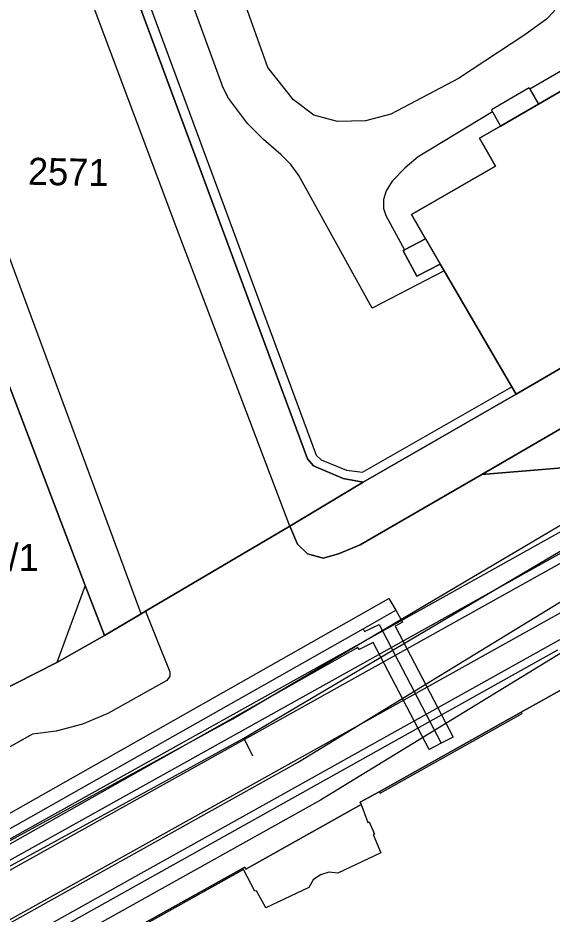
# Model space of a CAD drawing. Extents: x -263423 to -261326, y -1240067 to -1237864.
# Drawn here: x -262489.8 to -262450.4, y -1239890.1 to -1239823.8 of the extents above; entities that cross this region are included whole.
import ezdxf

# ---------------------------------------------------------------- set-up
doc = ezdxf.new("R2010")
doc.units = 0
for name, color, linetype in [('body_kn', 7, 'Continuous'), ('kladpar_druhypozemkov', 7, 'Continuous'), ('kladpar_hranice', 7, 'Continuous'), ('kladpar_parcelnecisla', 7, 'Continuous'), ('kladpar_plochy', 7, 'Continuous'), ('linie', 7, 'Continuous'), ('tarchy_linie', 7, 'Continuous'), ('zappar_hrandruhpozemk', 7, 'Continuous')]:
    doc.layers.add(name, color=color, linetype=linetype)

msp = doc.modelspace()

# ---------------------------------------------------------------- linework, layer by layer
at = {"layer": 'body_kn'}
for p, q in [((-262450.76, -1239823.91), (-262450.76, -1239823.91)), ((-262452.38, -1239825.09), (-262452.38, -1239825.09)), ((-262471.37, -1239827.5), (-262471.37, -1239827.5)), ((-262457.27, -1239828.3), (-262457.27, -1239828.3)), ((-262474.65, -1239828.99), (-262474.65, -1239828.99)), ((-262452.06, -1239828.99), (-262452.06, -1239828.99)), ((-262452, -1239829.09), (-262452, -1239829.09)), ((-262474.26, -1239829.76), (-262474.26, -1239829.76)), ((-262469.47, -1239829.89), (-262469.47, -1239829.89)), ((-262451.36, -1239830.2), (-262451.36, -1239830.2)), ((-262467.97, -1239831.03), (-262467.97, -1239831.03)), ((-262462.28, -1239830.94), (-262462.28, -1239830.94)), ((-262462.28, -1239830.94), (-262462.28, -1239830.94)), ((-262454.84, -1239830.63), (-262454.84, -1239830.63)), ((-262454.76, -1239830.77), (-262454.76, -1239830.77)), ((-262454.76, -1239830.77), (-262454.76, -1239830.77)), ((-262472.85, -1239831.63), (-262472.85, -1239831.63)), ((-262466.21, -1239831.49), (-262466.21, -1239831.49)), ((-262464.15, -1239831.44), (-262464.15, -1239831.44)), ((-262454.16, -1239831.82), (-262454.16, -1239831.82)), ((-262471.68, -1239832.81), (-262471.68, -1239832.81)), ((-262455.71, -1239832.72), (-262455.71, -1239832.72)), ((-262470.39, -1239833.92), (-262470.39, -1239833.92)), ((-262460.26, -1239834.1), (-262460.26, -1239834.1)), ((-262469.66, -1239834.66), (-262469.66, -1239834.66)), ((-262461.22, -1239834.91), (-262461.22, -1239834.91)), ((-262454.53, -1239834.79), (-262454.53, -1239834.79)), ((-262469.07, -1239835.49), (-262469.07, -1239835.49)), ((-262462.18, -1239835.91), (-262462.18, -1239835.91)), ((-262462.61, -1239836.61), (-262462.61, -1239836.61)), ((-262462.81, -1239837.25), (-262462.81, -1239837.25)), ((-262462.82, -1239837.91), (-262462.82, -1239837.91)), ((-262462.64, -1239838.43), (-262462.64, -1239838.43)), ((-262460.75, -1239838.35), (-262460.75, -1239838.35)), ((-262477.86, -1239839.99), (-262477.86, -1239839.99)), ((-262477.86, -1239839.99), (-262477.86, -1239839.99)), ((-262459.72, -1239840.15), (-262459.72, -1239840.15)), ((-262459.72, -1239840.15), (-262459.72, -1239840.15)), ((-262461.35, -1239841.04), (-262461.35, -1239841.04)), ((-262461.25, -1239840.98), (-262461.25, -1239840.98)), ((-262458.62, -1239842.03), (-262458.62, -1239842.03)), ((-262460.36, -1239842.93), (-262460.36, -1239842.93)), ((-262458.33, -1239842.52), (-262458.33, -1239842.52)), ((-262458.33, -1239842.52), (-262458.33, -1239842.52)), ((-262463.65, -1239845.29), (-262463.65, -1239845.29)), ((-262453.33, -1239851.09), (-262453.33, -1239851.09)), ((-262453.01, -1239851.65), (-262453.01, -1239851.65)), ((-262467.78, -1239856.15), (-262467.78, -1239856.15)), ((-262468.42, -1239856.42), (-262468.42, -1239856.42)), ((-262468.42, -1239856.42), (-262468.42, -1239856.42)), ((-262467.98, -1239856.94), (-262467.98, -1239856.94)), ((-262467.41, -1239856.51), (-262467.41, -1239856.51)), ((-262465.54, -1239857.26), (-262465.54, -1239857.26)), ((-262464.36, -1239857.42), (-262464.36, -1239857.42)), ((-262455.56, -1239857.58), (-262455.56, -1239857.58)), ((-262455.56, -1239857.58), (-262455.56, -1239857.58)), ((-262465.79, -1239857.87), (-262465.79, -1239857.87)), ((-262464.32, -1239858.15), (-262464.32, -1239858.15)), ((-262469.73, -1239861.4), (-262469.73, -1239861.4)), ((-262469.73, -1239861.4), (-262469.73, -1239861.4)), ((-262469.17, -1239862.74), (-262469.17, -1239862.74)), ((-262464.54, -1239862.78), (-262464.54, -1239862.78)), ((-262464.54, -1239862.78), (-262464.54, -1239862.78)), ((-262468.42, -1239863.45), (-262468.42, -1239863.45)), ((-262466.14, -1239863.46), (-262466.14, -1239863.46)), ((-262467.28, -1239863.77), (-262467.28, -1239863.77)), ((-262484.86, -1239865.79), (-262484.86, -1239865.79)), ((-262484.86, -1239865.79), (-262484.86, -1239865.79)), ((-262462.41, -1239866.75), (-262462.41, -1239866.75)), ((-262480.72, -1239867.88), (-262480.72, -1239867.88)), ((-262480.72, -1239867.88), (-262480.72, -1239867.88)), ((-262480.39, -1239867.69), (-262480.39, -1239867.69)), ((-262480.39, -1239867.69), (-262480.39, -1239867.69)), ((-262461.91, -1239867.62), (-262461.91, -1239867.62)), ((-262463.14, -1239868.66), (-262463.14, -1239868.66)), ((-262461.94, -1239868.79), (-262461.94, -1239868.79)), ((-262461.41, -1239868.49), (-262461.41, -1239868.49)), ((-262483.43, -1239869.49), (-262483.43, -1239869.49)), ((-262479.66, -1239869.53), (-262479.66, -1239869.53)), ((-262464.32, -1239869), (-262464.32, -1239869)), ((-262464.32, -1239869), (-262464.32, -1239869)), ((-262464.21, -1239869.2), (-262464.21, -1239869.2)), ((-262463.57, -1239870), (-262463.57, -1239870)), ((-262464.71, -1239870.37), (-262464.71, -1239870.37)), ((-262464.62, -1239870.53), (-262464.62, -1239870.53)), ((-262486.94, -1239871.49), (-262486.94, -1239871.49)), ((-262478.61, -1239872.17), (-262478.61, -1239872.17)), ((-262478.83, -1239872.81), (-262478.83, -1239872.81)), ((-262478.59, -1239872.49), (-262478.59, -1239872.49)), ((-262483.17, -1239875.26), (-262483.17, -1239875.26)), ((-262452.64, -1239875.15), (-262452.64, -1239875.15)), ((-262452.58, -1239875.26), (-262452.58, -1239875.26)), ((-262485.04, -1239876.05), (-262485.04, -1239876.05)), ((-262473.95, -1239875.64), (-262473.95, -1239875.64)), ((-262488.74, -1239876.77), (-262488.74, -1239876.77)), ((-262488.74, -1239876.77), (-262488.74, -1239876.77)), ((-262487, -1239876.56), (-262487, -1239876.56)), ((-262473.13, -1239877.07), (-262473.13, -1239877.07)), ((-262473.13, -1239877.07), (-262473.13, -1239877.07)), ((-262458.55, -1239877.45), (-262458.55, -1239877.45)), ((-262457.66, -1239876.99), (-262457.66, -1239876.99)), ((-262459.44, -1239877.91), (-262459.44, -1239877.91)), ((-262472.5, -1239878.38), (-262472.5, -1239878.38)), ((-262469.11, -1239878.84), (-262469.11, -1239878.84)), ((-262463.13, -1239881.03), (-262463.13, -1239881.03)), ((-262463.13, -1239881.03), (-262463.13, -1239881.03)), ((-262463.07, -1239881.13), (-262463.07, -1239881.13)), ((-262467.47, -1239881.65), (-262467.47, -1239881.65)), ((-262464.53, -1239881.81), (-262464.53, -1239881.81)), ((-262464.46, -1239881.97), (-262464.46, -1239881.97)), ((-262464.46, -1239881.97), (-262464.46, -1239881.97)), ((-262472.76, -1239882.61), (-262472.76, -1239882.61)), ((-262463.96, -1239883.3), (-262463.96, -1239883.3)), ((-262463.86, -1239883.25), (-262463.86, -1239883.25)), ((-262463.58, -1239884.2), (-262463.58, -1239884.2)), ((-262463.47, -1239884.16), (-262463.47, -1239884.16)), ((-262463, -1239885.56), (-262463, -1239885.56)), ((-262473.15, -1239886.78), (-262473.15, -1239886.78)), ((-262473.07, -1239886.6), (-262473.07, -1239886.6)), ((-262472.99, -1239886.75), (-262472.99, -1239886.75)), ((-262480.49, -1239886.93), (-262480.49, -1239886.93)), ((-262467.46, -1239887.17), (-262467.46, -1239887.17)), ((-262466.84, -1239886.99), (-262466.84, -1239886.99)), ((-262466.18, -1239887.06), (-262466.18, -1239887.06)), ((-262468.34, -1239888.11), (-262468.34, -1239888.11)), ((-262468, -1239887.56), (-262468, -1239887.56)), ((-262472.31, -1239888.39), (-262472.31, -1239888.39)), ((-262472.2, -1239888.36), (-262472.2, -1239888.36)), ((-262471.51, -1239889.61), (-262471.51, -1239889.61))]:
    msp.add_line(p, q, dxfattribs=at)
at = {"layer": 'kladpar_druhypozemkov'}
msp.add_line((-262486.28, -1239833.79), (-262486.28, -1239833.79), dxfattribs=at)
at = {"layer": 'kladpar_hranice'}
for points in [[(-262493.27, -1239798.76), (-262487.63, -1239796.35), (-262488.15, -1239796.85), (-262488.87, -1239798.31), (-262489.19, -1239799.57), (-262489.23, -1239800.22), (-262468.42, -1239856.42)], [(-262432.31, -1239823.81), (-262438.17, -1239827.21), (-262440.3, -1239828.45), (-262440.21, -1239828.6), (-262441.5, -1239829.34), (-262443.6, -1239825.7), (-262451.36, -1239830.2), (-262454.16, -1239831.82), (-262455.71, -1239832.72), (-262454.53, -1239834.79), (-262460.75, -1239838.35), (-262459.72, -1239840.15), (-262461.25, -1239840.98), (-262461.35, -1239841.04), (-262460.36, -1239842.93), (-262458.62, -1239842.03), (-262458.33, -1239842.52), (-262453.33, -1239851.09), (-262453.01, -1239851.65), (-262464.32, -1239858.15), (-262465.79, -1239857.87), (-262467.98, -1239856.94), (-262468.42, -1239856.42), (-262489.23, -1239800.22)], [(-262399.05, -1239841.38), (-262407.45, -1239846.19), (-262421.73, -1239854.35), (-262422.63, -1239854.85), (-262423.11, -1239854.89), (-262436.44, -1239855.99), (-262439.81, -1239856.27), (-262455.56, -1239857.58), (-262428.92, -1239842.1), (-262430.52, -1239839.31), (-262429.73, -1239838.86), (-262430.23, -1239837.99), (-262426.78, -1239836.01), (-262426.3, -1239836.86), (-262425.27, -1239836.29), (-262425.78, -1239835.43), (-262425.56, -1239835.3), (-262425.22, -1239835.87), (-262422.69, -1239834.39), (-262422.84, -1239834.1), (-262403.69, -1239822.95)], [(-262433.9, -1239840.5), (-262453.01, -1239851.65), (-262453.33, -1239851.09), (-262458.33, -1239842.52), (-262458.62, -1239842.03), (-262460.36, -1239842.93), (-262461.35, -1239841.04), (-262461.25, -1239840.98), (-262459.72, -1239840.15), (-262460.75, -1239838.35), (-262454.53, -1239834.79), (-262455.71, -1239832.72), (-262454.16, -1239831.82), (-262451.36, -1239830.2), (-262443.6, -1239825.7)], [(-262496.09, -1239836.29), (-262484.86, -1239865.79), (-262483.43, -1239869.49), (-262486.94, -1239871.49), (-262500.63, -1239878.43), (-262506.67, -1239862.36), (-262504.57, -1239861.54), (-262499.66, -1239859.71), (-262500.68, -1239859.07), (-262500.29, -1239858.43), (-262499.73, -1239857.5), (-262499.46, -1239857.04), (-262501.75, -1239855.94), (-262500.59, -1239853.66), (-262503.13, -1239852.31), (-262502.1, -1239850.15), (-262504.45, -1239849.05), (-262503.36, -1239847.02), (-262505.65, -1239845.87), (-262504.62, -1239843.83), (-262507.04, -1239842.55), (-262506.46, -1239841.4), (-262505.37, -1239839.5), (-262496.09, -1239836.29)], [(-262468.42, -1239856.42), (-262467.98, -1239856.94), (-262465.79, -1239857.87), (-262464.32, -1239858.15), (-262469.73, -1239861.4), (-262480.39, -1239867.69), (-262480.72, -1239867.88), (-262483.43, -1239869.49), (-262484.86, -1239865.79), (-262496.09, -1239836.29)], [(-262500.63, -1239878.43), (-262486.94, -1239871.49), (-262483.43, -1239869.49), (-262480.72, -1239867.88), (-262480.39, -1239867.69), (-262469.73, -1239861.4), (-262464.32, -1239858.15), (-262453.01, -1239851.65), (-262433.9, -1239840.5)], [(-262428.92, -1239842.1), (-262455.56, -1239857.58), (-262439.81, -1239856.27)], [(-262484.19, -1239892.82), (-262473.07, -1239886.6), (-262472.99, -1239886.75), (-262464.46, -1239881.97), (-262464.53, -1239881.81), (-262463.13, -1239881.03), (-262452.64, -1239875.15), (-262448.71, -1239872.95)], [(-262448.71, -1239872.95), (-262452.64, -1239875.15), (-262463.13, -1239881.03), (-262464.53, -1239881.81), (-262464.46, -1239881.97), (-262472.99, -1239886.75), (-262473.07, -1239886.6), (-262484.19, -1239892.82)]]:
    msp.add_lwpolyline(points, dxfattribs=at)
at = {"layer": 'kladpar_plochy'}
for p, q in [((-262468.42, -1239856.42), (-262489.23, -1239800.22)), ((-262443.6, -1239825.7), (-262451.36, -1239830.2)), ((-262451.36, -1239830.2), (-262454.16, -1239831.82)), ((-262454.16, -1239831.82), (-262455.71, -1239832.72)), ((-262455.71, -1239832.72), (-262454.53, -1239834.79)), ((-262454.53, -1239834.79), (-262460.75, -1239838.35)), ((-262460.75, -1239838.35), (-262459.72, -1239840.15)), ((-262459.72, -1239840.15), (-262461.25, -1239840.98)), ((-262461.25, -1239840.98), (-262461.35, -1239841.04)), ((-262461.35, -1239841.04), (-262460.36, -1239842.93)), ((-262460.36, -1239842.93), (-262458.62, -1239842.03)), ((-262458.62, -1239842.03), (-262458.33, -1239842.52)), ((-262458.33, -1239842.52), (-262453.33, -1239851.09)), ((-262453.01, -1239851.65), (-262464.32, -1239858.15)), ((-262453.33, -1239851.09), (-262453.01, -1239851.65)), ((-262467.98, -1239856.94), (-262468.42, -1239856.42)), ((-262465.79, -1239857.87), (-262467.98, -1239856.94)), ((-262464.32, -1239858.15), (-262465.79, -1239857.87))]:
    msp.add_line(p, q, dxfattribs=at)
for points in [[(-262468.42, -1239856.42), (-262467.98, -1239856.94), (-262465.79, -1239857.87), (-262464.32, -1239858.15), (-262469.73, -1239861.4), (-262480.39, -1239867.69), (-262480.72, -1239867.88), (-262483.43, -1239869.49), (-262484.86, -1239865.79), (-262496.09, -1239836.29), (-262497.75, -1239832), (-262498.16, -1239830.93), (-262497.86, -1239830.84), (-262506.82, -1239806.05), (-262507.27, -1239805.48), (-262507.71, -1239805.22), (-262508.54, -1239805.28), (-262504.55, -1239803.58), (-262493.27, -1239798.76), (-262487.63, -1239796.35), (-262488.15, -1239796.85), (-262488.87, -1239798.31), (-262489.19, -1239799.57), (-262489.23, -1239800.22)], [(-262496.09, -1239836.29), (-262484.86, -1239865.79), (-262483.43, -1239869.49), (-262486.94, -1239871.49), (-262500.63, -1239878.43), (-262506.67, -1239862.36), (-262504.57, -1239861.54), (-262499.66, -1239859.71), (-262500.68, -1239859.07), (-262500.29, -1239858.43), (-262499.73, -1239857.5), (-262499.46, -1239857.04), (-262501.75, -1239855.94), (-262500.59, -1239853.66), (-262503.13, -1239852.31), (-262502.1, -1239850.15), (-262504.45, -1239849.05), (-262503.36, -1239847.02), (-262505.65, -1239845.87), (-262504.62, -1239843.83), (-262507.04, -1239842.55), (-262506.46, -1239841.4), (-262505.37, -1239839.5)]]:
    msp.add_lwpolyline(points, close=True, dxfattribs=at)
for points in [[(-262399.05, -1239841.38), (-262407.45, -1239846.19), (-262421.73, -1239854.35), (-262422.63, -1239854.85), (-262423.11, -1239854.89), (-262436.44, -1239855.99), (-262439.81, -1239856.27), (-262455.56, -1239857.58), (-262428.92, -1239842.1), (-262430.52, -1239839.31), (-262429.73, -1239838.86), (-262430.23, -1239837.99), (-262426.78, -1239836.01), (-262426.3, -1239836.86), (-262425.27, -1239836.29), (-262425.78, -1239835.43), (-262425.56, -1239835.3), (-262425.22, -1239835.87), (-262422.69, -1239834.39), (-262422.84, -1239834.1), (-262403.69, -1239822.95), (-262389.64, -1239814.75)], [(-262433.9, -1239840.5), (-262453.01, -1239851.65), (-262453.33, -1239851.09), (-262458.33, -1239842.52), (-262458.62, -1239842.03), (-262460.36, -1239842.93), (-262461.35, -1239841.04), (-262461.25, -1239840.98), (-262459.72, -1239840.15), (-262460.75, -1239838.35), (-262454.53, -1239834.79), (-262455.71, -1239832.72), (-262454.16, -1239831.82), (-262451.36, -1239830.2), (-262443.6, -1239825.7)], [(-262500.63, -1239878.43), (-262486.94, -1239871.49), (-262483.43, -1239869.49), (-262480.72, -1239867.88), (-262480.39, -1239867.69), (-262469.73, -1239861.4), (-262464.32, -1239858.15), (-262453.01, -1239851.65), (-262433.9, -1239840.5)], [(-262428.92, -1239842.1), (-262455.56, -1239857.58), (-262439.81, -1239856.27)], [(-262484.19, -1239892.82), (-262473.07, -1239886.6), (-262472.99, -1239886.75), (-262464.46, -1239881.97), (-262464.53, -1239881.81), (-262463.13, -1239881.03), (-262452.64, -1239875.15), (-262448.71, -1239872.95)], [(-262448.71, -1239872.95), (-262452.64, -1239875.15), (-262463.13, -1239881.03), (-262464.53, -1239881.81), (-262464.46, -1239881.97), (-262472.99, -1239886.75), (-262473.07, -1239886.6), (-262484.19, -1239892.82)]]:
    msp.add_lwpolyline(points, dxfattribs=at)
at = {"layer": 'linie'}
for points in [[(-262344.23, -1239655.41), (-262339.8, -1239665.47), (-262321.51, -1239705.92), (-262310.39, -1239730.51), (-262308.78, -1239734.22), (-262307.76, -1239736.99), (-262306.82, -1239740.81), (-262306.38, -1239744.72), (-262306.46, -1239748.66), (-262307.05, -1239752.55), (-262308.15, -1239756.32), (-262309.74, -1239759.93), (-262311.78, -1239763.29), (-262314.24, -1239766.36), (-262316.44, -1239768.56), (-262319.35, -1239771.13), (-262377.61, -1239821.41), (-262386.78, -1239829.16), (-262394.5, -1239835.13), (-262402.5, -1239840.73), (-262410.76, -1239845.94), (-262421.19, -1239851.89), (-262568.77, -1239934.2)], [(-262552.1, -1239921.23), (-262423.18, -1239849.33), (-262412.76, -1239843.38), (-262404.68, -1239838.29), (-262396.85, -1239832.82)]]:
    msp.add_lwpolyline(points, dxfattribs=at)
at = {"layer": 'tarchy_linie'}
msp.add_line((-262473.13, -1239877.07), (-262472.5, -1239878.38), dxfattribs=at)
for points in [[(-262579.57, -1239926.6), (-262512.35, -1239896.63), (-262473.95, -1239875.64), (-262423.92, -1239846.05), (-262387.71, -1239819.42), (-262387.06, -1239820.99), (-262386.61, -1239822.09), (-262386.07, -1239823.42), (-262385.19, -1239825.54), (-262383.93, -1239828.6), (-262424.99, -1239855.66), (-262467.47, -1239881.65), (-262507.89, -1239904.21), (-262555.1, -1239926.55)], [(-262621, -1239946.88), (-262511.62, -1239898.11), (-262473.13, -1239877.07), (-262423.01, -1239847.43), (-262387.06, -1239820.99)], [(-262643.66, -1239961.81), (-262556.45, -1239923.59), (-262509.38, -1239901.32), (-262469.11, -1239878.84), (-262426.73, -1239852.92), (-262385.19, -1239825.54)], [(-262608.82, -1239948.28), (-262494.25, -1239884.78), (-262462.41, -1239866.75), (-262461.91, -1239867.62), (-262461.41, -1239868.49), (-262461.94, -1239868.79), (-262457.66, -1239876.99), (-262458.55, -1239877.45), (-262459.44, -1239877.91), (-262463.57, -1239870), (-262464.62, -1239870.53), (-262464.71, -1239870.37), (-262493.27, -1239886.52), (-262606.14, -1239949.08)], [(-262582.51, -1239999.43), (-262586.86, -1239989.88), (-262591.46, -1239978.81), (-262602.23, -1239958.77), (-262607.48, -1239948.68), (-262493.76, -1239885.65), (-262464.32, -1239869), (-262461.91, -1239867.62)], [(-262464.32, -1239869), (-262464.21, -1239869.2), (-262463.14, -1239868.66), (-262458.55, -1239877.45)]]:
    msp.add_lwpolyline(points, dxfattribs=at)
at = {"layer": 'zappar_hrandruhpozemk'}
for p, q in [((-262477.86, -1239839.99), (-262493.18, -1239799.16)), ((-262488.49, -1239800.17), (-262467.78, -1239856.15)), ((-262471.37, -1239827.5), (-262476.45, -1239813.2)), ((-262474.65, -1239828.99), (-262478.91, -1239817.33)), ((-262443.03, -1239823.85), (-262452, -1239829.09)), ((-262452.06, -1239828.99), (-262454.84, -1239830.63)), ((-262452, -1239829.09), (-262452.06, -1239828.99)), ((-262452, -1239829.09), (-262451.36, -1239830.2)), ((-262480.72, -1239867.88), (-262494.34, -1239831.03)), ((-262480.72, -1239867.88), (-262494.34, -1239831.03)), ((-262454.76, -1239830.77), (-262460.26, -1239834.1)), ((-262469.73, -1239861.4), (-262477.86, -1239839.99)), ((-262469.73, -1239861.4), (-262477.86, -1239839.99)), ((-262459.72, -1239840.15), (-262458.62, -1239842.03)), ((-262534.42, -1239909.09), (-262439.81, -1239856.27)), ((-262436.44, -1239855.99), (-262533.75, -1239910.26)), ((-262464.54, -1239862.78), (-262455.56, -1239857.58)), ((-262484.86, -1239865.79), (-262486.94, -1239871.49)), ((-262449.96, -1239870.58), (-262530.64, -1239915.65)), ((-262463.07, -1239881.13), (-262452.58, -1239875.26)), ((-262452.58, -1239875.26), (-262452.64, -1239875.15)), ((-262488.74, -1239876.77), (-262535.15, -1239902.75)), ((-262463.13, -1239881.03), (-262463.07, -1239881.13)), ((-262530.97, -1239915.08), (-262480.49, -1239886.93)), ((-262467.46, -1239887.17), (-262468, -1239887.56))]:
    msp.add_line(p, q, dxfattribs=at)
for points in [[(-262450.72, -1239819.98), (-262450.18, -1239820.65), (-262449.79, -1239821.56), (-262449.76, -1239822.15), (-262449.9, -1239822.77), (-262450.22, -1239823.35), (-262450.76, -1239823.91), (-262452.38, -1239825.09), (-262457.27, -1239828.3), (-262462.28, -1239830.94)], [(-262462.28, -1239830.94), (-262464.15, -1239831.44), (-262466.21, -1239831.49), (-262467.97, -1239831.03), (-262469.47, -1239829.89), (-262471.37, -1239827.5)], [(-262458.33, -1239842.52), (-262463.65, -1239845.29), (-262469.07, -1239835.49), (-262469.66, -1239834.66), (-262470.39, -1239833.92), (-262471.68, -1239832.81), (-262472.85, -1239831.63), (-262474.26, -1239829.76), (-262474.65, -1239828.99)], [(-262454.84, -1239830.63), (-262454.76, -1239830.77), (-262454.16, -1239831.82)], [(-262460.26, -1239834.1), (-262461.22, -1239834.91), (-262462.18, -1239835.91), (-262462.61, -1239836.61), (-262462.81, -1239837.25), (-262462.82, -1239837.91), (-262462.64, -1239838.43), (-262461.25, -1239840.98)], [(-262467.78, -1239856.15), (-262467.41, -1239856.51), (-262465.54, -1239857.26), (-262464.36, -1239857.42), (-262453.33, -1239851.09)], [(-262480.49, -1239886.93), (-262472.76, -1239882.61), (-262423.11, -1239854.89)], [(-262455.56, -1239857.58), (-262464.54, -1239862.78), (-262466.14, -1239863.46), (-262467.28, -1239863.77), (-262468.42, -1239863.45), (-262469.17, -1239862.74), (-262469.73, -1239861.4)], [(-262455.56, -1239857.58), (-262464.54, -1239862.78), (-262466.14, -1239863.46), (-262467.28, -1239863.77), (-262468.42, -1239863.45), (-262469.17, -1239862.74), (-262469.73, -1239861.4)], [(-262469.73, -1239861.4), (-262469.17, -1239862.74), (-262468.42, -1239863.45), (-262467.28, -1239863.77), (-262466.14, -1239863.46), (-262464.54, -1239862.78)], [(-262480.39, -1239867.69), (-262479.66, -1239869.53), (-262478.61, -1239872.17), (-262478.59, -1239872.49), (-262478.83, -1239872.81), (-262483.17, -1239875.26), (-262485.04, -1239876.05), (-262487, -1239876.56), (-262488.74, -1239876.77), (-262535.15, -1239902.75), (-262543.56, -1239907.53), (-262547.94, -1239909.41), (-262549.65, -1239910.49), (-262558.06, -1239915.16)], [(-262464.46, -1239881.97), (-262463.96, -1239883.3), (-262463.86, -1239883.25), (-262463.47, -1239884.16), (-262463.58, -1239884.2), (-262463, -1239885.56), (-262466.18, -1239887.06), (-262466.84, -1239886.99), (-262467.46, -1239887.17)], [(-262468, -1239887.56), (-262468.34, -1239888.11), (-262471.51, -1239889.61), (-262472.2, -1239888.36), (-262472.31, -1239888.39), (-262473.15, -1239886.78), (-262484.13, -1239892.93), (-262484.19, -1239892.82)]]:
    msp.add_lwpolyline(points, dxfattribs=at)

# ---------------------------------------------------------------- texts
at = {"layer": 'kladpar_parcelnecisla'}
msp.add_text('2571', height=2, rotation=359, dxfattribs=at).set_placement((-262489.092, -1239836.161))
msp.add_text('1087/1', height=2, dxfattribs=at).set_placement((-262496.467, -1239864.71))

doc.saveas('drawing.dxf')
